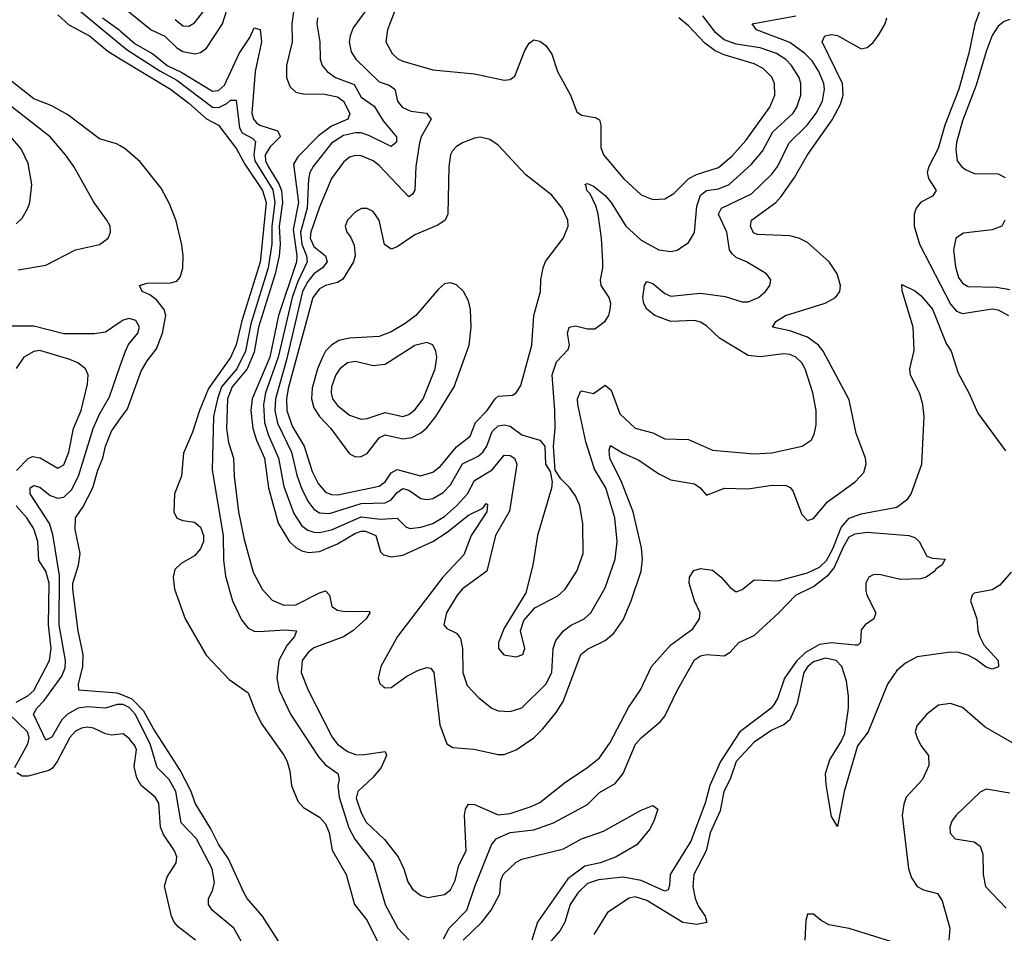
# Model space of a CAD drawing. Header units: inches. Extents: x 1649636 to 1815363, y 506543 to 641975.
# Tile 356 of 656: x 1699662 to 1702971, y 621893 to 624964. Entities that reach past the tile are written whole.
import ezdxf

# ---------------------------------------------------------------- set-up
doc = ezdxf.new("R2010")
doc.units = ezdxf.units.IN
doc.header["$MEASUREMENT"] = 0
doc.layers.add('B6692', color=7, linetype='Continuous')
doc.layers.add('B7602', color=7, linetype='Continuous')

msp = doc.modelspace()

# ---------------------------------------------------------------- linework, layer by layer
at = {"layer": 'B6692', "color": 5}
for points, elevation in [([(1699830, 625022.3), (1700000, 624882.2)], 360), ([(1699790, 624980.5), (1699827.1, 624947.1), (1699896.2, 624910), (1699958.4, 624858.4), (1700000, 624833)], 340), ([(1699939.8, 624970), (1699996.1, 624930), (1700000, 624926.6)], 380), ([(1700000, 624539.7), (1699987.1, 624547.1), (1699930, 624563.9), (1699824.1, 624644.1), (1699770, 624674.6), (1699710, 624697.8), (1699635.8, 624755.8)], 340), ([(1699656.4, 624123.6), (1699750, 624138.8), (1699850, 624190.3), (1699930, 624208.8), (1699959.5, 624230), (1699967.3, 624250), (1699965.6, 624270), (1699954.7, 624290), (1699910.7, 624350.7), (1699843.4, 624470), (1699816.3, 624510), (1699764.4, 624570), (1699570, 624721.7)], 360), ([(1699650, 624277.4), (1699670, 624297), (1699689.8, 624330), (1699695.9, 624350), (1699702.6, 624410), (1699690, 624480.7), (1699666.8, 624530), (1699630, 624572)], 380), ([(1700000, 623947.4), (1699950, 623913.2), (1699912.4, 623907.6), (1699810, 623908.5), (1699710, 623934), (1699613.6, 623933.6)], 360), ([(1699651.1, 623448.9), (1699690, 623489.1), (1699704.8, 623495.2), (1699730.9, 623490.9), (1699790, 623455.9), (1699810, 623467.8), (1699827.3, 623510), (1699843, 623590), (1699868.3, 623650), (1699890, 623738.8), (1699891.6, 623770), (1699882.6, 623790), (1699856.9, 623810), (1699830, 623821.8), (1699730, 623851.8), (1699710, 623848.4), (1699675.8, 623830), (1699650, 623791.3)], 380), ([(1700000, 622661.9), (1699990, 622662.3), (1699950, 622649.1), (1699890, 622654.3), (1699858, 622650), (1699823, 622630), (1699804, 622610), (1699770, 622552.2), (1699750, 622542.5), (1699708.2, 622630), (1699719.2, 622650), (1699744.4, 622675.6), (1699803.2, 622756.8), (1699814.5, 622785.5), (1699816, 622810), (1699795.1, 622930), (1699795.9, 623095.9), (1699773.9, 623233.9), (1699761.9, 623270), (1699697.2, 623370), (1699697.3, 623390), (1699710, 623397.6), (1699730, 623392), (1699764, 623364), (1699790, 623355.2), (1699810, 623359.2), (1699836.1, 623383.9), (1699859.5, 623430), (1699908.8, 623590), (1699930, 623637.9), (1699963.7, 623696.3), (1700000, 623800.2)], 360), ([(1700000, 622696.4), (1699990, 622700.6), (1699860.5, 622710), (1699859.4, 622730), (1699874.3, 622790), (1699875.3, 622830), (1699858.3, 622910), (1699840.8, 623050), (1699840.6, 623070), (1699859.5, 623130), (1699865.6, 623170), (1699848.9, 623250), (1699849.9, 623290), (1699874.5, 623325.5), (1699907.6, 623390), (1699924.3, 623450), (1699941.9, 623490), (1699950, 623530.3), (1699970, 623580.3), (1700000, 623622.7)], 340), ([(1699649.9, 622670), (1699689.4, 622690.6), (1699710, 622709.3), (1699762.7, 622810), (1699767.6, 622850), (1699758.7, 622930), (1699761.3, 623070), (1699750.2, 623110), (1699726, 623146), (1699723.4, 623210), (1699710, 623253), (1699686.5, 623290), (1699650.3, 623330)], 380), ([(1699645.6, 622450), (1699689.9, 622530), (1699693.4, 622550), (1699688.7, 622570), (1699626.7, 622630)], 380), ([(1700000, 622562.6), (1699970, 622558.9), (1699950, 622563.2), (1699910, 622582.3), (1699890, 622585.8), (1699870, 622582.5), (1699850, 622572.1), (1699830, 622550.5), (1699788.3, 622470), (1699772.1, 622447.9), (1699760.1, 622439.9), (1699690, 622421.4), (1699670, 622421.3), (1699651.9, 622431.9)], 380)]:
    msp.add_lwpolyline(points, dxfattribs=dict(at, elevation=elevation))
at = {"layer": 'B7602', "color": 5}
for points, elevation in [([(1700010, 625005.9), (1700104.3, 624930), (1700150, 624909.2), (1700190, 624869.3), (1700210, 624857.5), (1700250.2, 624849.8), (1700270, 624854.3), (1700290, 624868.9), (1700344, 624950), (1700373.9, 625046.1)], 420), ([(1700936.3, 625030), (1700897.8, 624930), (1700892.3, 624890), (1700914.2, 624850), (1700932.8, 624832.8), (1700950, 624824.2), (1701050, 624795.7), (1701190, 624782.6), (1701290, 624761.3), (1701310, 624763), (1701325.6, 624774.4), (1701359.4, 624860.6), (1701374.3, 624885.7), (1701390, 624896.4), (1701410, 624892.2), (1701430, 624877), (1701450, 624848.4), (1701469.4, 624790), (1701513, 624710), (1701534.7, 624654.7), (1701550, 624643.2), (1701595.5, 624635.5), (1701610, 624627.7), (1701614.6, 624610), (1701614.9, 624534.9), (1701623.5, 624510), (1701690.9, 624430), (1701750, 624375.1), (1701790, 624359.4), (1701830, 624361.7), (1701859.8, 624380.2), (1701910.2, 624429.8), (1701936.6, 624443.4), (1702010, 624466.7), (1702055.2, 624504.8), (1702102.1, 624557.9), (1702183.2, 624670), (1702199.2, 624710), (1702198.3, 624750), (1702190, 624770.6), (1702160.2, 624800.2), (1702130, 624815.6), (1702030, 624845.4), (1701999.4, 624859.4), (1701964.9, 624884.9), (1701910, 624943.6), (1701877.4, 624970)], 480), ([(1702898.6, 625021.4), (1702871.5, 624948.5), (1702851.6, 624851.6), (1702818.5, 624730), (1702770.5, 624610), (1702748.5, 624531.5), (1702717.8, 624470), (1702712.2, 624450), (1702716.1, 624430), (1702741.8, 624390), (1702729.4, 624370.6), (1702690, 624350.6), (1702674.6, 624330), (1702668.4, 624310), (1702668.2, 624270), (1702685.4, 624210), (1702790, 624007.2), (1702810, 623984.1), (1702830, 623976), (1702930, 623992.6), (1702950, 623988.9), (1702984.5, 623970)], 420), ([(1700184.2, 624964.2), (1700210, 624943.9), (1700230, 624941.9), (1700250, 624954), (1700290, 625005.2)], 440), ([(1700581.7, 624990), (1700576.2, 624950), (1700577.7, 624890), (1700558.8, 624810), (1700558.3, 624770), (1700570, 624739.2), (1700590, 624720.4), (1700614.9, 624714.9), (1700686.2, 624713.8), (1700730, 624704.9), (1700750, 624690), (1700771, 624649), (1700765.2, 624630), (1700710, 624606.1), (1700665.8, 624574.2), (1700596.6, 624503.4), (1700581.9, 624478.1), (1700598.6, 624350), (1700581.2, 624258.8), (1700593.5, 624170), (1700592.1, 624150), (1700531.5, 623970), (1700502.6, 623830), (1700442.7, 623690), (1700439.3, 623650), (1700445.6, 623590), (1700457.4, 623550), (1700484.5, 623490), (1700498.1, 623390), (1700531, 623271), (1700568.6, 623208.6), (1700590, 623189.2), (1700610, 623178.4), (1700633, 623173), (1700670, 623176.3), (1700730, 623202.6), (1700790, 623237.7), (1700810, 623245.2), (1700824.6, 623244.6), (1700859.1, 623230), (1700874.7, 623174.7), (1700884.9, 623164.9), (1700910, 623157.9), (1700950, 623163.6), (1701050, 623210.1), (1701098.8, 623241.2), (1701170, 623298.3), (1701218.1, 623321.9), (1701230, 623337.4), (1701234.3, 623334.3), (1701231.5, 623310), (1701179.4, 623230), (1701154.5, 623165.5), (1701083.8, 623090), (1700932, 622890), (1700876, 622790), (1700866.8, 622750), (1700872.3, 622732.3), (1700883, 622723), (1700890, 622718.3), (1700910, 622719.6), (1700962.5, 622757.5), (1701002.4, 622777.6), (1701030, 622786.7), (1701043.6, 622783.6), (1701053.8, 622770), (1701073.6, 622593.6), (1701097.6, 622530), (1701117.3, 622517.3), (1701188.2, 622511.8), (1701270, 622493.6), (1701290, 622493.4), (1701330, 622510.1), (1701390, 622550.1), (1701419.9, 622580.1), (1701465, 622635), (1701488.5, 622671.5), (1701547.9, 622830), (1701570, 622848.2), (1701630, 622877.4), (1701658.3, 622901.7), (1701690, 622947), (1701717.3, 623010), (1701750, 623110.4), (1701754.9, 623150), (1701751.8, 623188.2), (1701723.7, 623310), (1701684.9, 623410), (1701645.6, 623490), (1701643.3, 623516.7), (1701647.7, 623532.3), (1701687.5, 623507.5), (1701743.1, 623483.2), (1701810, 623437.3), (1701850, 623417.2), (1701930, 623403.3), (1701948.6, 623390), (1701970, 623365.3), (1702030.5, 623389.5), (1702110, 623386.5), (1702190, 623399), (1702237.9, 623397.9), (1702251.7, 623391.7), (1702260.1, 623380.1), (1702290, 623300.3), (1702310, 623281), (1702330, 623287.5), (1702377.1, 623342.9), (1702469.8, 623410), (1702498.5, 623441.5), (1702506.6, 623470), (1702504.5, 623490), (1702472.5, 623572.5), (1702450, 623686.3), (1702362.4, 623850), (1702346.7, 623870), (1702310, 623896.5), (1702250, 623918.4), (1702191.8, 623930), (1702203.1, 623950), (1702236, 623970), (1702368.6, 624011.4), (1702403.1, 624030), (1702418.2, 624050), (1702420.5, 624070), (1702408.8, 624110), (1702382, 624150), (1702310, 624214.5), (1702280.7, 624230), (1702250, 624237.8), (1702141.8, 624241.8), (1702128.1, 624248.1), (1702121.6, 624261.6), (1702118.4, 624270), (1702121.1, 624290), (1702203.2, 624350), (1702221.1, 624370), (1702266, 624434), (1702309.4, 624510), (1702392.1, 624627.9), (1702420, 624680), (1702429.3, 624710), (1702426.8, 624750), (1702359.2, 624890), (1702367.8, 624910), (1702390, 624914.5), (1702410, 624910.9), (1702490, 624865.9), (1702510, 624870.2), (1702530, 624887.9), (1702550, 624915.2), (1702570.9, 624950), (1702576.4, 624970)], 420), ([(1700825.4, 624994.6), (1700783.1, 624936.9), (1700772.1, 624910), (1700769.6, 624890), (1700776.5, 624856.5), (1700791.5, 624831.5), (1700870, 624755.6), (1700903.5, 624743.5), (1700923.2, 624730), (1700931.4, 624690), (1700947.2, 624670), (1700977, 624657), (1701029.4, 624649.4), (1701044.7, 624630), (1701011.4, 624570), (1701005.5, 624550), (1700993.4, 624470), (1700989.4, 624390.6), (1700982.4, 624377.6), (1700970, 624368.6), (1700870, 624474.3), (1700850, 624489.9), (1700810, 624506), (1700790, 624508), (1700770, 624501.9), (1700750, 624485.2), (1700710, 624430.6), (1700670, 624333.8), (1700640.7, 624250), (1700638.4, 624230), (1700650, 624201.1), (1700689.6, 624170), (1700695.5, 624150), (1700680.1, 624130), (1700650, 624109.6), (1700630, 624083.8), (1700612.6, 624050), (1700558.9, 623821.1), (1700521.3, 623690), (1700519.8, 623650), (1700528, 623608), (1700575.2, 623510), (1700593.1, 623433.1), (1700609, 623389), (1700630, 623345.9), (1700650, 623318.9), (1700670, 623306.2), (1700703.6, 623303.6), (1700810, 623337.2), (1700890, 623340.2), (1700910.2, 623349.8), (1700930, 623374.1), (1700950, 623387.6), (1700970, 623382.1), (1701010, 623354.4), (1701030, 623351), (1701050, 623354.6), (1701085.2, 623374.8), (1701110, 623400.4), (1701150, 623471.3), (1701203, 623497), (1701218.6, 623510), (1701232.4, 623530), (1701250, 623579.2), (1701270, 623598.9), (1701290, 623602), (1701310, 623597.1), (1701350, 623569), (1701410.4, 623550), (1701426.9, 623530), (1701428.9, 623470), (1701445.2, 623445.2), (1701451, 623411), (1701448.7, 623388.7), (1701402.2, 623230), (1701386.1, 623130), (1701362.5, 623037.5), (1701290, 622918), (1701271.1, 622870), (1701271.5, 622850), (1701289.4, 622829.4), (1701330, 622822.6), (1701353.1, 622830), (1701359.8, 622850), (1701345.3, 622910), (1701355.8, 622944.2), (1701393.6, 622986.4), (1701470, 623027.8), (1701494.6, 623050), (1701533.9, 623110), (1701555.9, 623170), (1701555, 623270), (1701544.5, 623330), (1701530, 623363.5), (1701510, 623391.2), (1701480.5, 623420.5), (1701462, 623450), (1701455.4, 623530), (1701461.6, 623590), (1701459.9, 623650), (1701451.2, 623770), (1701466.5, 623813.5), (1701504.7, 623855.3), (1701509.9, 623870), (1701503.4, 623910), (1701508.7, 623930), (1701530, 623935.1), (1701570, 623924.6), (1701595, 623925), (1701629.8, 623950.2), (1701641.5, 623970), (1701646.6, 623990), (1701648.7, 624010), (1701643.1, 624030), (1701616.5, 624070), (1701613.5, 624090), (1701621.7, 624130), (1701621.2, 624150), (1701617.7, 624230), (1701606.5, 624310), (1701598.3, 624338.3), (1701578.8, 624378.8), (1701567.9, 624390), (1701565.7, 624405.7), (1701560.9, 624410), (1701570, 624413.6), (1701590, 624404), (1701630, 624373.2), (1701650, 624349.3), (1701699.1, 624270), (1701750, 624222.7), (1701810, 624190.2), (1701850, 624184.3), (1701871.2, 624188.8), (1701910, 624215.3), (1701930, 624248.4), (1701937.4, 624337.4), (1701950, 624374.4), (1701970, 624390.1), (1702010, 624395.2), (1702046.5, 624410), (1702121.5, 624478.5), (1702158.3, 624521.7), (1702193, 624587), (1702261.4, 624650), (1702273.9, 624670), (1702287.4, 624710), (1702287.6, 624750), (1702281, 624770), (1702256, 624810), (1702236.7, 624830), (1702205, 624850), (1702150.7, 624870), (1702070, 624881.6), (1702030, 624896.2), (1702000.5, 624920.5), (1701957.5, 624977.5)], 460), ([(1700663.3, 624970), (1700661, 624950), (1700670.1, 624890), (1700671.9, 624831.9), (1700678.6, 624810), (1700695, 624790), (1700723.2, 624770), (1700786.1, 624746.1), (1700810, 624704.1), (1700853.2, 624673.2), (1700883.7, 624623.7), (1700927.8, 624570), (1700928.2, 624551.8), (1700910, 624537.8), (1700835.3, 624575.3), (1700810, 624583.4), (1700790, 624584), (1700750, 624575.1), (1700710, 624549.1), (1700648.1, 624470), (1700637.2, 624450), (1700632.3, 624427.7), (1700627.6, 624330), (1700606, 624250), (1700610.3, 624210), (1700626, 624170), (1700628, 624150), (1700596.5, 624083.5), (1700577.3, 624030), (1700531.1, 623830), (1700488.3, 623710), (1700480.8, 623670), (1700484.4, 623610), (1700496.9, 623570), (1700531.5, 623490), (1700550, 623395), (1700583.5, 623303.5), (1700610, 623262.5), (1700630, 623247.8), (1700650, 623241.6), (1700670, 623240.4), (1700710, 623248.7), (1700810, 623292.9), (1700874.7, 623285.3), (1700930, 623288.1), (1700959.7, 623259.7), (1700973.2, 623253.2), (1701010, 623257.8), (1701050, 623270.4), (1701090, 623293.7), (1701130.3, 623330), (1701167.2, 623370), (1701190, 623414.8), (1701249.7, 623450.3), (1701290, 623500.1), (1701310, 623499.4), (1701324.6, 623490), (1701332.4, 623470), (1701308, 623312), (1701261.3, 623230), (1701231.7, 623110), (1701150, 623050.6), (1701131.8, 623030), (1701096.8, 622970), (1701087.6, 622930), (1701097.8, 622917.8), (1701130, 622901.6), (1701143.4, 622883.4), (1701150.1, 622850), (1701151.3, 622770), (1701166.3, 622726.3), (1701204.9, 622684.9), (1701248.7, 622650), (1701270, 622641), (1701310, 622638.4), (1701350, 622650.2), (1701430, 622730.2), (1701449.9, 622770), (1701454.7, 622850), (1701463.3, 622876.7), (1701490, 622910.1), (1701513, 622927), (1701558.7, 622950), (1701581.8, 622970), (1701630, 623054.6), (1701663.4, 623150), (1701669.9, 623210), (1701662.5, 623290), (1701631.6, 623390), (1701593.4, 623453.4), (1701564.4, 623544.4), (1701538.1, 623670), (1701536.9, 623690), (1701546.2, 623713.8), (1701550, 623716.5), (1701590, 623707.5), (1701630, 623735.9), (1701650, 623718.6), (1701679.1, 623639.1), (1701730, 623590.9), (1701790, 623575.7), (1701830, 623555.5), (1701910, 623552.7), (1701990, 623516.6), (1702130, 623505), (1702190, 623507.5), (1702291.6, 623530), (1702321.5, 623550), (1702332.4, 623570), (1702338.1, 623601.9), (1702338.9, 623650), (1702327.8, 623710), (1702302.2, 623790), (1702290, 623810.6), (1702270, 623829.2), (1702250, 623838), (1702230, 623840.4), (1702150, 623830.4), (1702110, 623834.8), (1702013.3, 623893.3), (1701970, 623934.7), (1701950, 623947.7), (1701930, 623952.5), (1701850, 623949.9), (1701796.4, 623970), (1701770, 623991), (1701759.9, 624010), (1701756.3, 624030), (1701761.4, 624070), (1701770, 624083.7), (1701790, 624076.9), (1701830, 624043.2), (1701850, 624034.3), (1701950, 624045.1), (1702033.1, 624033.1), (1702090, 624015.9), (1702110, 624015.6), (1702145.1, 624030), (1702168.5, 624050), (1702182.6, 624070), (1702186, 624090), (1702172, 624110), (1702104.7, 624150), (1702070, 624165), (1702056.5, 624176.4), (1702047.7, 624190), (1702038.7, 624250), (1702010.4, 624310), (1702020.6, 624330), (1702121.8, 624378.2), (1702190, 624444.6), (1702210, 624471.5), (1702247.6, 624550), (1702308.7, 624610), (1702338.9, 624650), (1702359.9, 624690), (1702366.8, 624730), (1702364.2, 624750), (1702347.9, 624790), (1702325.4, 624825.4), (1702300.8, 624850), (1702250, 624887), (1702138.5, 624930), (1702123.5, 624950), (1702270, 624976.8)], 440), ([(1702990, 624964.2), (1702970, 624957.8), (1702950, 624941.8), (1702930, 624910.8), (1702910, 624857.2), (1702875.9, 624744.1), (1702830, 624624.2), (1702810, 624551.3), (1702807.6, 624527.6), (1702812.5, 624490), (1702826.5, 624470), (1702840, 624460), (1702870, 624447.1), (1702950, 624446.4), (1702973.3, 624433.3)], 440), ([(1700000, 624926.6), (1700050, 624882.9), (1700109.8, 624849.8), (1700157.8, 624810), (1700206.6, 624786.6), (1700310, 624724), (1700330, 624725.6), (1700350, 624744.5), (1700400.1, 624850), (1700435.6, 624904.4), (1700450, 624936.5), (1700470, 624931.3), (1700474.4, 624890), (1700452.9, 624790), (1700442.2, 624650), (1700447.3, 624630), (1700457.5, 624617.5), (1700469.3, 624609.3), (1700528.1, 624590), (1700536.4, 624576.4), (1700537.9, 624570), (1700503.4, 624536.6), (1700487, 624510), (1700487.9, 624490), (1700496.5, 624470), (1700532.8, 624412.8), (1700542.1, 624390), (1700545.7, 624350), (1700534, 624270), (1700537.6, 624210), (1700533.5, 624170), (1700520, 624110), (1700464.1, 623930), (1700450, 623846.2), (1700426.6, 623790), (1700375.7, 623730), (1700360.6, 623690), (1700356.5, 623590), (1700363.2, 623543.2), (1700380.6, 623490), (1700382.5, 623430), (1700397.4, 623310), (1700416.7, 623216.7), (1700446.9, 623106.9), (1700476.4, 623050), (1700510, 623013), (1700550, 622996.1), (1700590, 622996.9), (1700670, 623037.7), (1700690, 623043.7), (1700703.7, 623030), (1700711.4, 622991.4), (1700730, 622978.9), (1700754.9, 622974.9), (1700836.2, 622976.2), (1700838.9, 622970), (1700826, 622950), (1700781.6, 622910), (1700750, 622889.7), (1700650, 622852), (1700630, 622836.1), (1700611.6, 622810), (1700607.6, 622770), (1700631.3, 622710), (1700711.8, 622551.8), (1700730, 622528.9), (1700764.1, 622504.1), (1700790, 622494.3), (1700812.7, 622492.7), (1700890, 622504), (1700894.8, 622490), (1700877.3, 622450), (1700850, 622417.2), (1700798.2, 622370), (1700793, 622347), (1700810, 622297.6), (1700826.9, 622266.9), (1700888.1, 622208.1), (1700934.1, 622150), (1700952.7, 622110), (1700965.9, 622065.9), (1700981.6, 622041.6), (1701010, 622019.7), (1701033.3, 622013.3), (1701090, 622023.5), (1701110, 622039), (1701125.8, 622070), (1701137.8, 622122.2), (1701162.4, 622170), (1701156.6, 622290), (1701160.6, 622310), (1701170, 622327), (1701190, 622325.4), (1701270, 622290.7), (1701310, 622296), (1701380.9, 622319.1), (1701410, 622332.6), (1701497.6, 622402.4), (1701570.7, 622450), (1701610, 622483), (1701645.9, 622534.1), (1701707.8, 622652.2), (1701748.7, 622711.3), (1701785.6, 622790), (1701850, 622862.5), (1701923.8, 622916.2), (1701946.6, 622950), (1701949.2, 622970), (1701930, 623011), (1701911.6, 623070), (1701912.7, 623090), (1701927.8, 623112.2), (1701950, 623119.5), (1701990, 623113.7), (1702019.4, 623090), (1702050, 623055), (1702070, 623041.1), (1702090, 623048.1), (1702130, 623080.9), (1702210, 623077.2), (1702310, 623104.7), (1702350, 623123.8), (1702373.5, 623146.5), (1702394.6, 623185.4), (1702422.9, 623257.1), (1702450, 623288.9), (1702490, 623302.7), (1702610, 623325.8), (1702647.2, 623352.8), (1702658.1, 623370), (1702693.5, 623470), (1702701.8, 623630), (1702697, 623670), (1702686.6, 623706.6), (1702655.6, 623770), (1702653.5, 623790), (1702667.6, 623852.4), (1702664.9, 623930), (1702627.2, 624052.8), (1702626.4, 624073.6), (1702670, 624053.1), (1702690, 624037.2), (1702730, 623991.1), (1702775.8, 623875.8), (1702792.1, 623850), (1702815.9, 623775.9), (1702852.1, 623710), (1702881.6, 623641.6), (1702974.5, 623514.5)], 380), ([(1700000, 624882.2), (1700023.2, 624863.2), (1700132.6, 624792.6), (1700190, 624760.9), (1700310, 624670.3), (1700331.2, 624668.8), (1700358.1, 624681.9), (1700370, 624693.3), (1700390, 624693.1), (1700400.5, 624600.5), (1700410, 624584), (1700445.2, 624565.2), (1700455, 624555), (1700448.4, 624510), (1700452.7, 624490), (1700512.5, 624392.5), (1700519.4, 624350), (1700509.9, 624270), (1700509.7, 624210), (1700496.6, 624130), (1700438.4, 623941.6), (1700420.9, 623850), (1700391.7, 623790), (1700340.5, 623730), (1700326.2, 623690), (1700313.5, 623630), (1700308.7, 623450), (1700346.2, 623230), (1700346.6, 623146.6), (1700353.6, 623093.6), (1700376.8, 623010), (1700407.1, 622947.1), (1700430, 622918.2), (1700450, 622908.3), (1700467, 622907), (1700552.7, 622912.7), (1700592.2, 622910), (1700586, 622890), (1700559.3, 622860.7), (1700533, 622810), (1700526.4, 622750), (1700534.3, 622710), (1700572.6, 622630), (1700666, 622486), (1700690, 622459.6), (1700731, 622430), (1700735.8, 622410), (1700731.5, 622388.5), (1700735.1, 622350), (1700767.8, 622247.8), (1700788.8, 622208.8), (1700849.4, 622129.4), (1700890.1, 621990), (1700933.3, 621910), (1700970, 621870.7)], 360), ([(1700000, 624833), (1700168.8, 624730), (1700230, 624684), (1700290, 624630.6), (1700330, 624609.2), (1700390.1, 624530), (1700418.3, 624478.3), (1700478.3, 624390), (1700490, 624350), (1700470, 624148.9), (1700408.4, 623951.6), (1700390, 623871.4), (1700370, 623828.5), (1700296.3, 623723.7), (1700265.9, 623650), (1700242.8, 623577.2), (1700212.6, 623507.4), (1700205.7, 623430), (1700182.8, 623370), (1700179.5, 623310), (1700190, 623288.2), (1700210, 623280.3), (1700250, 623274.7), (1700270, 623258.6), (1700279.6, 623230), (1700279.3, 623210), (1700270, 623184.8), (1700250, 623161.8), (1700204.1, 623135.9), (1700183.8, 623116.2), (1700177.6, 623090), (1700182, 623050), (1700218, 622950), (1700288.2, 622828.2), (1700366.3, 622746.3), (1700430, 622701.6), (1700455.5, 622635.5), (1700476.1, 622596.1), (1700550, 622492), (1700560.9, 622470), (1700570, 622438), (1700575.9, 622390), (1700597.2, 622337.2), (1700615.3, 622315.3), (1700670, 622283.2), (1700690, 622260.8), (1700701.6, 622230), (1700711.9, 622171.9), (1700759.3, 622090), (1700787.7, 621990), (1700830, 621935.8), (1700878.4, 621838.4)], 340), ([(1700000, 623622.7), (1700023.8, 623656.2), (1700070, 623782.3), (1700090, 623817.8), (1700122, 623858), (1700141.5, 623910), (1700153.5, 623970), (1700147.7, 623990), (1700122, 624022), (1700099, 624039), (1700073.6, 624050), (1700064.5, 624070), (1700090, 624077.8), (1700170, 624079.6), (1700190, 624084.9), (1700201.1, 624098.9), (1700210.7, 624129.3), (1700211.8, 624170), (1700206.7, 624206.7), (1700188.4, 624288.4), (1700165.4, 624345.4), (1700137.2, 624397.2), (1700066.5, 624486.5), (1700016.9, 624530), (1700000, 624539.7)], 340), ([(1702972.4, 624290), (1702962.4, 624270), (1702930, 624257.8), (1702833.5, 624246.5), (1702808.3, 624230), (1702800.4, 624190), (1702806.6, 624133.4), (1702817.5, 624097.5), (1702830, 624078.3), (1702850, 624067.7), (1702944.6, 624064.6), (1702990, 624056.8)], 440), ([(1700000, 623800.2), (1700017.4, 623850), (1700028.1, 623871.9), (1700059.3, 623910), (1700064.7, 623930), (1700052.8, 623952.8), (1700030, 623959.9), (1700010, 623954.2), (1700000, 623947.4)], 360), ([(1701086.2, 621873.8), (1701105.5, 621910), (1701165.1, 621970), (1701191.1, 622050), (1701247.9, 622190), (1701263.7, 622210), (1701310, 622232.2), (1701390, 622241), (1701455.8, 622264.2), (1701570, 622325.5), (1701610, 622365.7), (1701663.4, 622396.6), (1701689.9, 622430.1), (1701731.4, 622528.6), (1701750, 622550.2), (1701815.4, 622604.6), (1701830, 622623.2), (1701870, 622707.2), (1701930, 622812.6), (1701950, 622825.9), (1701970, 622829.5), (1702030, 622825.4), (1702050, 622837.6), (1702079.2, 622870), (1702130, 622893.7), (1702212.9, 622970), (1702269.9, 623030), (1702330, 623058.8), (1702380.9, 623099.1), (1702399, 623121), (1702430, 623192.2), (1702450, 623225.5), (1702470, 623236.2), (1702510, 623241.5), (1702650.3, 623230.3), (1702670, 623223), (1702684.9, 623210), (1702710, 623161), (1702730, 623153.4), (1702772, 623150), (1702761, 623130), (1702741.7, 623118.3), (1702737.1, 623110), (1702708, 623090), (1702690, 623084.9), (1702621.9, 623081.9), (1702550, 623098.5), (1702530, 623097.8), (1702515.8, 623090), (1702505.2, 623070), (1702505.5, 623045.5), (1702509.3, 623029.3), (1702539.5, 622970), (1702532.4, 622950), (1702503, 622930), (1702490, 622912.7), (1702488, 622870), (1702478.5, 622861.5), (1702470, 622861), (1702390, 622869.7), (1702350, 622863.1), (1702303.3, 622836.7), (1702272.2, 622807.8), (1702232.6, 622750), (1702210, 622684.6), (1702197.4, 622662.6), (1702187.4, 622650), (1702081.6, 622570), (1702017.6, 622470), (1701980.8, 622390), (1701966.1, 622330), (1701917.1, 622202.9), (1701848.2, 622090), (1701846.3, 622053.7), (1701840.9, 622039.1), (1701830, 622034.3), (1701750, 622070.5), (1701690, 622081.7), (1701607, 622073), (1701570, 622060.1), (1701538.8, 622030), (1701512.3, 621990), (1701493.7, 621930), (1701478.1, 621901.9), (1701413.4, 621826.6)], 360), ([(1702993.4, 623106.6), (1702956.4, 623063.6), (1702930, 623047), (1702870, 623036.4), (1702862.7, 623030), (1702857.6, 623010), (1702878.3, 622950), (1702882, 622910), (1702888.9, 622888.9), (1702902.4, 622862.4), (1702950.2, 622810), (1702951.8, 622788.2), (1702930, 622781.2), (1702910, 622787.9), (1702874.5, 622814.5), (1702847.8, 622827.8), (1702816.9, 622836.9), (1702790, 622838.4), (1702677.6, 622822.4), (1702638.6, 622801.4), (1702610, 622776), (1702577.9, 622730), (1702513.1, 622570), (1702477.4, 622522.6), (1702432.3, 622370), (1702410, 622252.3), (1702390, 622285.1), (1702371.9, 622391.9), (1702370.4, 622430), (1702384.2, 622475.8), (1702423, 622537), (1702435.3, 622564.7), (1702447.1, 622650), (1702447.8, 622690), (1702440.7, 622740.7), (1702424.8, 622790), (1702406.3, 622810), (1702370, 622817.6), (1702330, 622804.9), (1702310.8, 622790), (1702297.3, 622770), (1702274.4, 622665.6), (1702250.1, 622609.9), (1702230, 622593.1), (1702190, 622575.9), (1702130, 622535.6), (1702070, 622469.9), (1702049.2, 622410.8), (1702028.5, 622370), (1702015.5, 622304.5), (1701982.7, 622230), (1701968.7, 622170), (1701927, 622090), (1701924.2, 622050), (1701931.8, 622010), (1701942.8, 621982.8), (1701965.2, 621950), (1701971, 621929), (1701937.7, 621922.3), (1701890, 621928.8), (1701770, 622003.6), (1701730, 622015.4), (1701710, 622011.3), (1701637.5, 621962.5), (1701591, 621889)], 380), ([(1700537.1, 621857.1), (1700477.7, 621950), (1700426.8, 622010), (1700415.2, 622030), (1700363.2, 622143.2), (1700330, 622192.3), (1700304.3, 622244.3), (1700251.7, 622330), (1700238.4, 622370), (1700201.5, 622441.5), (1700110, 622582.7), (1700079.3, 622639.3), (1700039.8, 622679.8), (1700000, 622696.4)], 340), ([(1700427, 621830), (1700381.2, 621910), (1700309, 621970), (1700296.2, 621990), (1700296.5, 622010), (1700310, 622035.3), (1700316.9, 622063.1), (1700308.4, 622110), (1700256.6, 622210), (1700204.3, 622264.3), (1700186.2, 622370), (1700163.9, 622410), (1700123.5, 622450), (1700100.5, 622530), (1700050.1, 622630), (1700030, 622652.1), (1700010, 622661.4), (1700000, 622661.9)], 360), ([(1703030, 622514.6), (1702906.2, 622586.2), (1702830, 622652.2), (1702790, 622665.3), (1702750, 622660.2), (1702710, 622629.9), (1702676.8, 622590), (1702671.7, 622570), (1702677.5, 622550), (1702690, 622523.6), (1702716.5, 622490), (1702717.2, 622457.2), (1702696.5, 622410), (1702641.1, 622350), (1702632.8, 622327.2), (1702628.1, 622290), (1702649.1, 622110), (1702658.7, 622078.7), (1702678.6, 622050), (1702698.8, 622038.8), (1702746.4, 622026.4), (1702761.7, 622001.7), (1702788.1, 621910), (1702784.4, 621870)], 420), ([(1700252.5, 621870), (1700194.5, 621914.5), (1700180.9, 621930), (1700171.7, 621950), (1700149, 622051), (1700157.2, 622082.8), (1700187.9, 622130), (1700189.8, 622150), (1700182.7, 622170), (1700145.3, 622225.3), (1700135.6, 622250), (1700129.9, 622330), (1700117.5, 622350), (1700070, 622389.9), (1700055.3, 622415.3), (1700047, 622453), (1700054.8, 622510), (1700050, 622522.2), (1700030, 622547.4), (1700010, 622563.8), (1700000, 622562.6)], 380), ([(1702990, 622363.5), (1702910, 622377.6), (1702890, 622367.6), (1702808.7, 622290), (1702794, 622270), (1702787.6, 622250), (1702789, 622229), (1702806, 622210), (1702870, 622200.3), (1702890, 622185.5), (1702898.5, 622158.5), (1702900.2, 622090), (1702908, 622050), (1702977.5, 621977.5)], 440), ([(1701152.8, 621870), (1701215.6, 621930), (1701246.3, 621970), (1701275.1, 622024.9), (1701279.4, 622070), (1701286.9, 622090), (1701330, 622131.5), (1701350, 622141.9), (1701490, 622176.8), (1701550, 622210.6), (1701623.8, 622236.2), (1701750, 622306.7), (1701790, 622322.8), (1701806, 622310), (1701793, 622270), (1701778, 622242), (1701736.3, 622190), (1701666, 622150), (1701614.3, 622130), (1701561.3, 622118.7), (1701504, 622076), (1701401.9, 621930), (1701383.5, 621870)], 340), ([(1702590, 621865.6), (1702450, 621909.1), (1702381.7, 621921.7), (1702355.6, 621935.6), (1702330, 621956.9), (1702310, 621957.2), (1702303.9, 621936.1), (1702300.2, 621870)], 420)]:
    msp.add_lwpolyline(points, dxfattribs=dict(at, elevation=elevation))
for points, elevation in [([(1701210, 624569.7), (1701190, 624565.4), (1701150, 624549.7), (1701130, 624537.7), (1701116.8, 624523.2), (1701109.3, 624510), (1701104.3, 624470), (1701101.1, 624310), (1701091.4, 624290), (1701066.7, 624273.3), (1700990, 624241.1), (1700930, 624200.6), (1700910, 624192.9), (1700888, 624208), (1700870.6, 624290), (1700850, 624318.9), (1700830, 624329.7), (1700810.3, 624329.7), (1700790, 624317.6), (1700763.7, 624290), (1700755.8, 624270), (1700761.1, 624250), (1700773.9, 624233.9), (1700786.2, 624206.2), (1700789.5, 624170), (1700783.6, 624150), (1700747.8, 624092.2), (1700730, 624080.3), (1700690, 624070.6), (1700670, 624058.8), (1700647.5, 624030), (1700564.4, 623724.4), (1700558.4, 623690), (1700560.1, 623650), (1700578.1, 623598.1), (1700617.7, 623530), (1700645.3, 623445.3), (1700664.7, 623404.7), (1700690, 623376.3), (1700710, 623368.1), (1700730, 623367.2), (1700870, 623395.7), (1700889.8, 623410.2), (1700910, 623440.5), (1700930, 623452.2), (1701008.8, 623431.2), (1701050, 623442.6), (1701076.5, 623463.5), (1701130, 623527.9), (1701175.7, 623564.3), (1701193.3, 623610), (1701233.5, 623650), (1701259.8, 623690), (1701270, 623698.2), (1701317.9, 623702.1), (1701330.4, 623709.6), (1701345.9, 623734.1), (1701383, 623870), (1701389.9, 623970), (1701412.3, 624050), (1701413.3, 624090), (1701421.7, 624130), (1701429, 624151), (1701490, 624230.4), (1701504.8, 624270), (1701504.1, 624290), (1701484.6, 624330), (1701450, 624373.8), (1701362.4, 624442.4), (1701270, 624542.4), (1701241.5, 624561.4)], 480), ([(1701110, 624079.8), (1701090, 624075.9), (1701070, 624058.4), (1700993.8, 623970), (1700957.6, 623942.4), (1700910, 623914.7), (1700870, 623899.2), (1700770, 623893.6), (1700734.8, 623885.2), (1700709.6, 623870.4), (1700690, 623849.4), (1700679.3, 623830), (1700662.9, 623790), (1700645.3, 623725.3), (1700642.3, 623690), (1700650, 623658.8), (1700670, 623630.1), (1700708.1, 623590), (1700770, 623504.3), (1700790, 623494.2), (1700810, 623495.5), (1700830, 623506.2), (1700870, 623558.2), (1700890, 623568), (1700950, 623554.8), (1700980.3, 623559.7), (1701010, 623574.8), (1701030, 623592), (1701060.5, 623630), (1701122, 623730), (1701172.6, 623870), (1701179.6, 623930), (1701176.6, 623990), (1701170, 624018.9), (1701153.2, 624050), (1701130, 624072.2)], 520), ([(1701030, 623878.4), (1700990, 623868.8), (1700890, 623804.7), (1700850, 623800.4), (1700790, 623815.2), (1700763.2, 623810), (1700737.8, 623790), (1700724.9, 623770), (1700710.1, 623730), (1700708.3, 623710), (1700713.3, 623690), (1700730, 623667.3), (1700770, 623635.1), (1700810, 623621.5), (1700830, 623623.8), (1700890, 623643.3), (1700950, 623630.1), (1700970, 623637.1), (1700990, 623652.6), (1701017.7, 623690), (1701058.8, 623790), (1701063.9, 623830), (1701060.8, 623850), (1701050, 623870.8)], 540)]:
    msp.add_lwpolyline(points, close=True, dxfattribs=dict(at, elevation=elevation))

doc.saveas('drawing.dxf')
